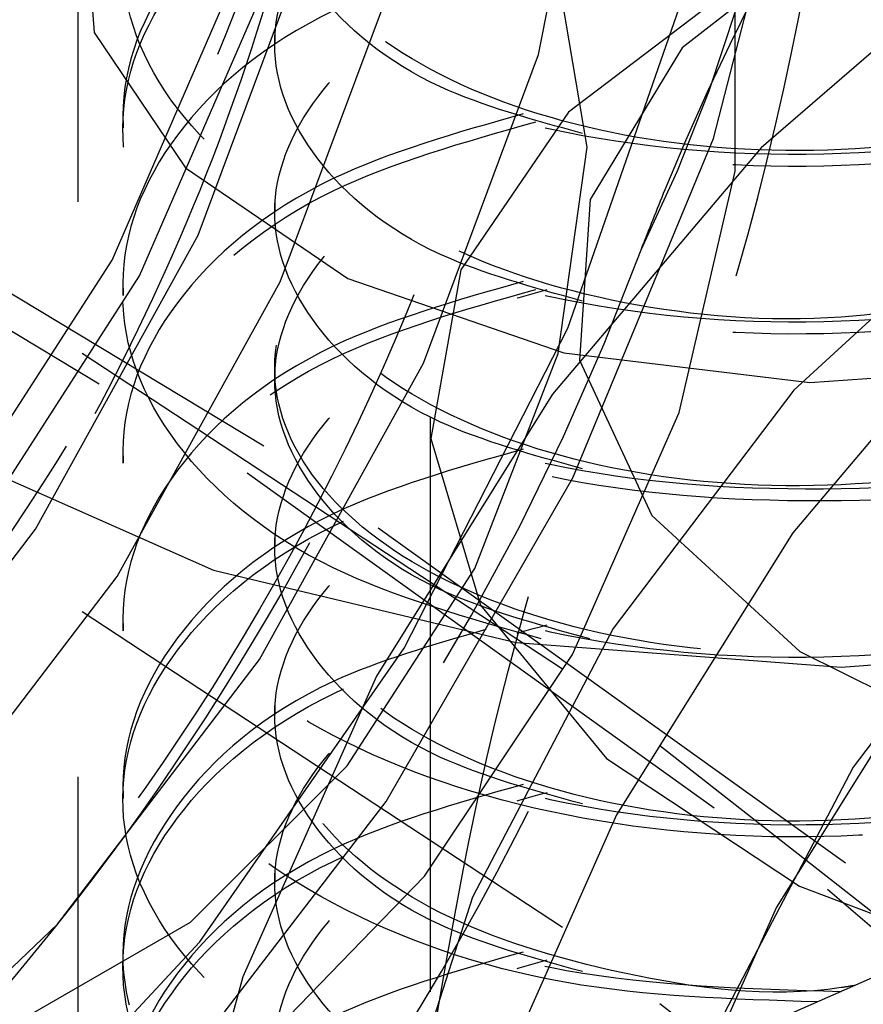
# Model space of a CAD drawing. Header units: inches. Extents: x 1907 to 2452, y -210 to -54.
# Tile 340 of 656: x 1993.854 to 1994, y -192.15 to -191.979. Entities that reach past the tile are written whole.
import ezdxf

# ---------------------------------------------------------------- set-up
doc = ezdxf.new("R2010")
doc.units = ezdxf.units.IN
doc.header["$LTSCALE"] = 0.5
doc.header["$MEASUREMENT"] = 0
doc.linetypes.add('HIDDEN', pattern=[0.22499999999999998, 0.15, -0.075])
doc.layers.add('SID-M-H', color=4, linetype='HIDDEN')

msp = doc.modelspace()

# ---------------------------------------------------------------- linework, layer by layer
at = {"layer": 'SID-M-H'}
for p, q in [((1993.863685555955, -191.9103012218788), (1993.863685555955, -192.2998868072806)), ((1993.943838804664, -191.9846561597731), (1993.954192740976, -191.932112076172)), ((1993.974232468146, -191.9992856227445), (1993.98940427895, -191.940458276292)), ((1993.864705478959, -191.9556214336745), (1993.866512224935, -191.9808391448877)), ((1993.997544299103, -191.9609756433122), (1993.968780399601, -191.9834746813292)), ((1993.869628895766, -192.020398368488), (1993.894822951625, -191.9624624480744)), ((1993.884615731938, -192.0160592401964), (1993.904529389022, -191.9627345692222)), ((1993.874406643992, -192.0231565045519), (1993.899600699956, -191.9652205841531)), ((1993.978001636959, -192.0049491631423), (1993.978001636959, -191.9669181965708)), ((1994.02227386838, -191.9665950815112), (1993.982525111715, -192.0008549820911)), ((1993.898878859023, -192.0241825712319), (1993.91884482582, -191.9707178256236)), ((1993.952266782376, -192.0007900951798), (1993.947230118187, -191.9707126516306)), ((1993.979866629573, -191.9711840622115), (1993.949012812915, -191.9946720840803)), ((1993.948919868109, -192.0322654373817), (1993.968814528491, -191.9750362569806)), ((1993.866512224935, -191.9808391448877), (1993.882404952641, -192.0043518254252)), ((1993.897916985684, -191.9807068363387), (1993.897916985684, -191.982833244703)), ((1993.923781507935, -192.0383654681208), (1993.943838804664, -191.9846561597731)), ((1993.968780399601, -191.9834746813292), (1993.952782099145, -192.009868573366)), ((1993.89603981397, -192.0527565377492), (1993.784440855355, -191.9854978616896)), ((1993.781738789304, -191.9903159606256), (1993.893105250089, -192.0574345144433)), ((1993.871498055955, -191.9952879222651), (1993.871498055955, -191.9974143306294)), ((1993.949012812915, -191.9946720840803), (1993.930280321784, -192.0220945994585)), ((1993.949792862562, -192.0583092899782), (1993.974232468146, -191.9992856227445)), ((1993.982525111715, -192.0008549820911), (1993.946276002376, -192.0437505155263)), ((1993.947230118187, -192.036682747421), (1993.952266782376, -192.0007900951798)), ((1993.882404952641, -192.0043518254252), (1993.910661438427, -192.0236115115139)), ((1993.968294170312, -192.0468945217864), (1993.978001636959, -192.0049491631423)), ((1993.897916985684, -192.0098690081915), (1993.897916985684, -192.0119954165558)), ((1993.952782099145, -192.009868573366), (1993.950970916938, -192.0378121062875)), ((1994.024062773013, -192.0101993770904), (1993.988215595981, -192.0430481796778)), ((1993.856319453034, -192.0671902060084), (1993.884615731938, -192.0160592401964)), ((1993.834574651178, -192.0748290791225), (1993.869628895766, -192.020398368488)), ((1993.947977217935, -192.0915916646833), (1993.841494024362, -192.0216235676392)), ((1993.930280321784, -192.0220945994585), (1993.925058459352, -192.05141780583)), ((1993.839352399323, -192.0775872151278), (1993.874406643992, -192.0231565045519)), ((1993.870508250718, -192.0754478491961), (1993.898878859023, -192.0241825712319)), ((1993.871498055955, -192.024450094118), (1993.871498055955, -192.0265765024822)), ((1993.910661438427, -192.0236115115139), (1993.948219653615, -192.0365311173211)), ((1994.024283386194, -192.0249615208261), (1993.988034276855, -192.0678570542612)), ((1993.920425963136, -192.0879277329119), (1993.948919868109, -192.0322654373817)), ((1993.932727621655, -192.0740614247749), (1993.947230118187, -192.036682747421)), ((1993.948219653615, -192.0365311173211), (1993.991009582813, -192.0417106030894)), ((1993.950970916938, -192.0378121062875), (1993.963507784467, -192.0648223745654)), ((1993.895281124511, -192.0898652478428), (1993.923781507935, -192.0383654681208)), ((1993.897916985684, -192.0390311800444), (1993.897916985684, -192.0411575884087)), ((1993.991009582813, -192.0417106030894), (1994.034394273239, -192.0385886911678)), ((1993.988215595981, -192.0430481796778), (1993.95678590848, -192.0845167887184)), ((1993.946276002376, -192.0437505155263), (1993.915633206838, -192.0927887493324)), ((1993.924949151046, -192.0477223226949), (1993.924949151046, -192.2314440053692)), ((1993.949741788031, -192.0890272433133), (1993.968294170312, -192.0468945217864)), ((1993.925058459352, -192.05141780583), (1993.933734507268, -192.0804669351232)), ((1993.99721006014, -192.1253044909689), (1993.89603981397, -192.0527565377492)), ((1993.841995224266, -192.0542976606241), (1993.887248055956, -192.0743432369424)), ((1993.871498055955, -192.0536122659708), (1993.871498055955, -192.0557386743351)), ((1993.893105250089, -192.0574345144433), (1993.994064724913, -192.1298313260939)), ((1993.917310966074, -192.1145695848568), (1993.949792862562, -192.0583092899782)), ((1993.963507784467, -192.0648223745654), (1993.989278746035, -192.0884993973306)), ((1993.82141851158, -192.1129147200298), (1993.856319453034, -192.0671902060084)), ((1993.947977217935, -192.136501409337), (1993.841494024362, -192.066533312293)), ((1994.029973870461, -192.0671547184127), (1993.99854418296, -192.1086233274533)), ((1993.897916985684, -192.0681933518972), (1993.897916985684, -192.0703197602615)), ((1993.988034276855, -192.0678570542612), (1993.957391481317, -192.1168952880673)), ((1993.910508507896, -192.1084177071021), (1993.932727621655, -192.0740614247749)), ((1993.835515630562, -192.1212924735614), (1993.870508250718, -192.0754478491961)), ((1993.887248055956, -192.0743432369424), (1993.939946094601, -192.0869444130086)), ((1993.933734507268, -192.0804669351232), (1993.955665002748, -192.1070875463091)), ((1993.871498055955, -192.0827744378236), (1993.871498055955, -192.0849008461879)), ((1994.015873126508, -192.0839280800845), (1993.985230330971, -192.1329663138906)), ((1993.95678590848, -192.0845167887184), (1993.932319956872, -192.131245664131)), ((1993.939946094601, -192.0869444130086), (1993.996498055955, -192.0912424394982)), ((1993.996498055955, -192.0912424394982), (1994.05305001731, -192.0869444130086)), ((1993.884868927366, -192.1390223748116), (1993.920425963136, -192.0879277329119)), ((1993.923992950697, -192.127603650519), (1993.949741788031, -192.0890272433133)), ((1993.989278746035, -192.0884993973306), (1994.025993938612, -192.1067393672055)), ((1993.860128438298, -192.135919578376), (1993.895281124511, -192.0898652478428)), ((1993.915633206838, -192.0927887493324), (1993.892377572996, -192.1451197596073)), ((1994.043647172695, -192.1665851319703), (1993.947977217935, -192.0915916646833)), ((1993.897916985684, -192.09735552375), (1993.897916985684, -192.0994819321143)), ((1993.955665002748, -192.1070875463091), (1993.989223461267, -192.1293053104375)), ((1993.883252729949, -192.1356077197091), (1993.910508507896, -192.1084177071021)), ((1993.99854418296, -192.1086233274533), (1993.974078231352, -192.1553522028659)), ((1993.871498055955, -192.1119366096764), (1993.871498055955, -192.1140630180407)), ((1993.878415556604, -192.1652453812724), (1993.917310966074, -192.1145695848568)), ((1993.957391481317, -192.1168952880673), (1993.934135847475, -192.1692262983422)), ((1994.087202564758, -192.2026046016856), (1993.99721006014, -192.1253044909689)), ((1993.897916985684, -192.1265176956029), (1993.897916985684, -192.1286441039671)), ((1993.893335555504, -192.1591960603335), (1993.923992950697, -192.127603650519)), ((1993.989223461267, -192.1293053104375), (1994.031921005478, -192.1454724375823)), ((1993.994064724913, -192.1298313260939), (1994.083869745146, -192.2069703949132)), ((1993.932319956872, -192.131245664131), (1993.916799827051, -192.1794491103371)), ((1993.985230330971, -192.1329663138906), (1993.961974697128, -192.1852973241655)), ((1993.854247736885, -192.1523519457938), (1993.883252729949, -192.1356077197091)), ((1993.820532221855, -192.1736346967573), (1993.860128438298, -192.135919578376)), ((1994.043647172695, -192.211494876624), (1993.947977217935, -192.136501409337)), ((1994.020553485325, -192.1370942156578), (1993.979866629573, -192.1549057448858)), ((1993.844165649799, -192.1827948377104), (1993.884868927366, -192.1390223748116)), ((1993.871498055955, -192.1410987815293), (1993.871498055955, -192.1432251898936)), ((1993.892377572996, -192.1451197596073), (1993.877860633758, -192.1977022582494))]:
    msp.add_line(p, q, dxfattribs=at)
for centre, radius, start, end in [((1993.731962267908, -191.9037572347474), 0.256817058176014, 333.4364295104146, 26.56357048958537), ((1994.161447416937, -192.2174200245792), 0.4317284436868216, 122.6379705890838, 159.772886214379), ((1993.55656585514, -191.8693366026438), 0.4317284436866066, 302.6379705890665, 339.7728862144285), ((1993.695760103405, -191.9496917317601), 0.4317284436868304, 302.6379705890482, 339.772886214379)]:
    msp.add_arc(centre, radius, start, end, dxfattribs=at)
for points, knots in [([(1993.656549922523, -192.138318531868), (1993.6519008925, -192.1420202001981), (1993.626738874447, -192.1620547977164), (1993.5805900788, -192.1739884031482), (1993.527242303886, -192.1692694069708), (1993.488113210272, -192.1350626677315), (1993.468387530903, -192.0780504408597), (1993.470027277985, -192.0038674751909), (1993.49358443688, -191.921496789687), (1993.536203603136, -191.840061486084), (1993.59361734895, -191.7690869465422), (1993.659463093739, -191.716654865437), (1993.726481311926, -191.6887336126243), (1993.787468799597, -191.6888600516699), (1993.836034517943, -191.7166578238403), (1993.864866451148, -191.770331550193), (1993.87568856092, -191.8203024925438), (1993.870490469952, -191.8516881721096), (1993.869834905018, -191.8556464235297)], [0, 0, 0, 0, 0.01577014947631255, 0.08535302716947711, 0.1549374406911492, 0.2245227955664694, 0.2941054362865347, 0.3636934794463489, 0.4332758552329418, 0.5028636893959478, 0.5724465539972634, 0.6420312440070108, 0.7116163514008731, 0.7811989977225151, 0.8507869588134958, 0.9203693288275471, 0.9899572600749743, 1, 1, 1, 1]), ([(1993.865677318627, -191.9146427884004), (1993.868428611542, -191.9048743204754), (1993.878216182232, -191.8701235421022), (1993.877761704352, -191.8142076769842), (1993.863426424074, -191.7547790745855), (1993.831527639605, -191.7126495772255), (1993.786352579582, -191.6912705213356), (1993.731319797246, -191.6924403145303), (1993.671387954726, -191.716211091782), (1993.611810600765, -191.7600630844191), (1993.557906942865, -191.8199052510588), (1993.51445046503, -191.8905149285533), (1993.485031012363, -191.9648393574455), (1993.472415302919, -192.0364187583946), (1993.477466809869, -192.0985684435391), (1993.499369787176, -192.1451870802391), (1993.536381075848, -192.1723299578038), (1993.584614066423, -192.1775926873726), (1993.639134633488, -192.1585983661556), (1993.681844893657, -192.1328912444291), (1993.702480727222, -192.1099306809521), (1993.706139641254, -192.1058595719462)], [0, 0, 0, 0, 0.02199683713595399, 0.07825251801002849, 0.1353485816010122, 0.1925501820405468, 0.2487377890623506, 0.3061972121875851, 0.3627077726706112, 0.4195012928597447, 0.476881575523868, 0.5330136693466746, 0.5903645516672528, 0.6472267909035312, 0.7036740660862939, 0.761144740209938, 0.8173608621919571, 0.8745151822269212, 0.9316626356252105, 0.9878831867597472, 1, 1, 1, 1]), ([(1993.526252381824, -192.096827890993), (1993.52485131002, -192.082109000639), (1993.521178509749, -192.0435245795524), (1993.533540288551, -191.970952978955), (1993.566453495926, -191.8872003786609), (1993.615585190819, -191.8110141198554), (1993.674761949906, -191.7511808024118), (1993.737155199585, -191.7142242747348), (1993.795511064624, -191.7041884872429), (1993.842828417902, -191.7220597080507), (1993.874250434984, -191.7656287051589), (1993.883351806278, -191.8299751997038), (1993.880208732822, -191.883218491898), (1993.868973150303, -191.9118973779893), (1993.868236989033, -191.9137764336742)], [0, 0, 0, 0, 0.05779433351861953, 0.1515033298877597, 0.2451802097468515, 0.3388246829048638, 0.4324365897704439, 0.5260171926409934, 0.6195671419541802, 0.7130858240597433, 0.8065727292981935, 0.900027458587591, 0.9934497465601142, 1, 1, 1, 1]), ([(1993.687011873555, -192.1655724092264), (1993.677285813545, -192.171998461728), (1993.646754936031, -192.1921703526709), (1993.598049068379, -192.1980071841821), (1993.549355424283, -192.1818865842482), (1993.51734801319, -192.1382077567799), (1993.505694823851, -192.0736900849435), (1993.515887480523, -191.9952392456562), (1993.547279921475, -191.9121401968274), (1993.59616320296, -191.8336189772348), (1993.657720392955, -191.7689841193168), (1993.724829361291, -191.7253657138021), (1993.790365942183, -191.7081203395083), (1993.847509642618, -191.7189238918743), (1993.888091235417, -191.7577845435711), (1993.909060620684, -191.8032304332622), (1993.908329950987, -191.8374721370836), (1993.908151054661, -191.8458558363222)], [0, 0, 0, 0, 0.03389550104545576, 0.1064006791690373, 0.1789117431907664, 0.2514173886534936, 0.3239255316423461, 0.3964330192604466, 0.4689384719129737, 0.541449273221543, 0.6139544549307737, 0.6864655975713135, 0.7589712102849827, 0.8314796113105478, 0.9039868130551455, 0.976492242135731, 1, 1, 1, 1]), ([(1993.914563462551, -191.8695370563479), (1993.91505534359, -191.8651763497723), (1993.918264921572, -191.836722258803), (1993.907317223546, -191.7923188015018), (1993.881089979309, -191.7446130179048), (1993.838859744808, -191.7175538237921), (1993.786069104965, -191.7125342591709), (1993.726869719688, -191.7304065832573), (1993.666718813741, -191.7692599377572), (1993.610830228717, -191.8251908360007), (1993.564156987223, -191.8935689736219), (1993.530640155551, -191.9676107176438), (1993.513338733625, -192.0405323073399), (1993.513705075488, -192.1058787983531), (1993.531178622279, -192.1571249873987), (1993.564459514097, -192.189822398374), (1993.610137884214, -192.2011400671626), (1993.663380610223, -192.1884757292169), (1993.709780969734, -192.1638371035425), (1993.734643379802, -192.1384653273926), (1993.742079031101, -192.1308773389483)], [0, 0, 0, 0, 0.01086187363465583, 0.07087492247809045, 0.131745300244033, 0.1912595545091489, 0.2519568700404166, 0.3123738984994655, 0.3720689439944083, 0.4329911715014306, 0.4926631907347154, 0.5531093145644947, 0.6137863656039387, 0.6733094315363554, 0.7341889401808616, 0.7941649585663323, 0.8542696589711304, 0.9151144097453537, 0.9746130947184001, 1, 1, 1, 1]), ([(1993.563849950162, -192.0251363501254), (1993.562051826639, -192.0365912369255), (1993.558162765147, -192.061366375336), (1993.560260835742, -192.0956104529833), (1993.568394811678, -192.1266671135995), (1993.583054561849, -192.1509855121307), (1993.603254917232, -192.1676315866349), (1993.628151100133, -192.1760490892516), (1993.656842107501, -192.1757480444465), (1993.68797674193, -192.166638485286), (1993.720170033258, -192.1493095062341), (1993.75214508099, -192.1243301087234), (1993.782709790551, -192.0923876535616), (1993.810283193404, -192.0550647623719), (1993.833815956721, -192.014057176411), (1993.852337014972, -191.9706491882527), (1993.865039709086, -191.9263378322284), (1993.87121925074, -191.8834531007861), (1993.870812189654, -191.8436862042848), (1993.863629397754, -191.8082298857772), (1993.849781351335, -191.7785069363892), (1993.829987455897, -191.7561109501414), (1993.805157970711, -191.7417304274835), (1993.775899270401, -191.73573224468), (1993.743243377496, -191.7384867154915), (1993.70899809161, -191.7500995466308), (1993.677047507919, -191.7674034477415), (1993.657505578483, -191.7835939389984), (1993.648988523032, -191.7906503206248)], [0, 0, 0, 0, 0.03321672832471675, 0.07184261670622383, 0.1112736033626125, 0.1507137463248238, 0.1893622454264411, 0.2281108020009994, 0.2675838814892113, 0.3069736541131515, 0.345519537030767, 0.3843882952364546, 0.423893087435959, 0.4632222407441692, 0.5016944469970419, 0.5406739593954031, 0.5802000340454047, 0.6194584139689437, 0.6578859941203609, 0.6969666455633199, 0.7365035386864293, 0.775681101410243, 0.8140931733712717, 0.8532651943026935, 0.8928024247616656, 0.9318892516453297, 0.970314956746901, 0.9999999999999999, 0.9999999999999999, 0.9999999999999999, 0.9999999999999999]), ([(1993.670576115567, -191.8992482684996), (1993.655317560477, -191.9234901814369), (1993.6252989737, -191.9711819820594), (1993.59918336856, -192.0473562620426), (1993.589851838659, -192.1174958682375), (1993.59830306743, -192.1770822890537), (1993.623365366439, -192.2201640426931), (1993.662947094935, -192.243202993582), (1993.712700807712, -192.2436666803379), (1993.768423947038, -192.2214497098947), (1993.824744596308, -192.1786185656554), (1993.875954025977, -192.1189308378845), (1993.917898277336, -192.0476085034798), (1993.946066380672, -191.9711670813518), (1993.957807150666, -191.8964198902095), (1993.952106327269, -191.8301897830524), (1993.929102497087, -191.7779977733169), (1993.890475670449, -191.7463081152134), (1993.851871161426, -191.7341462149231), (1993.825669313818, -191.7405943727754), (1993.81877716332, -191.7422905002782)], [0, 0, 0, 0, 0.06002599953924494, 0.1180908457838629, 0.1751707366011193, 0.2325820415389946, 0.2905532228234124, 0.3472719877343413, 0.4052332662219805, 0.4626677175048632, 0.5197262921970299, 0.5777949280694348, 0.6345889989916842, 0.6923576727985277, 0.750086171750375, 0.8069061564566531, 0.8649822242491, 0.9219919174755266, 0.9794807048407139, 1, 1, 1, 1]), ([(1993.950557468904, -191.7585401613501), (1993.961229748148, -191.7697467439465), (1993.984584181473, -191.7942704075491), (1993.999842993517, -191.8620326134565), (1993.996836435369, -191.9521063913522), (1993.972135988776, -192.0536721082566), (1993.927545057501, -192.1507200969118), (1993.868076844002, -192.2279780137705), (1993.802204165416, -192.2758445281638), (1993.737534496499, -192.2933473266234), (1993.67873785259, -192.2826439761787), (1993.630597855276, -192.2446435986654), (1993.6002401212, -192.1806738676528), (1993.595195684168, -192.0958895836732), (1993.619006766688, -192.0002048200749), (1993.668446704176, -191.9062649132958), (1993.733974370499, -191.8268270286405), (1993.803233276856, -191.7711572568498), (1993.86645418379, -191.7427263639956), (1993.916511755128, -191.7391100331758), (1993.940094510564, -191.752568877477), (1993.950557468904, -191.7585401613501)], [0, 0, 0, 0, 0.04715324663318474, 0.1031867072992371, 0.1613684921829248, 0.2201579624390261, 0.2778394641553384, 0.3323348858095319, 0.3825963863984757, 0.4302554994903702, 0.4783679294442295, 0.5293779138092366, 0.5841273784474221, 0.6417323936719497, 0.7004999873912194, 0.7587683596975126, 0.8145487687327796, 0.8661784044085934, 0.9143873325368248, 0.9620162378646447, 1, 1, 1, 1]), ([(1993.59866636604, -192.0926558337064), (1993.59916092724, -192.1021557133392), (1993.600285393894, -192.123755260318), (1993.608943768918, -192.1519894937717), (1993.624048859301, -192.1756472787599), (1993.644788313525, -192.1915003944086), (1993.67007748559, -192.1990889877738), (1993.699091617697, -192.1979185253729), (1993.730376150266, -192.1879735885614), (1993.762610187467, -192.1698762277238), (1993.794495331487, -192.1441798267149), (1993.82484713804, -192.1116219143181), (1993.852058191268, -192.0738722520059), (1993.875147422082, -192.0325765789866), (1993.893131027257, -191.9890064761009), (1993.905221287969, -191.9447238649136), (1993.9107538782, -191.9020822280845), (1993.909693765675, -191.8626871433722), (1993.901848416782, -191.8277193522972), (1993.887373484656, -191.7986668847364), (1993.86706359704, -191.7769769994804), (1993.841723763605, -191.7636097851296), (1993.814328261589, -191.7580739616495), (1993.794444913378, -191.7612560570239), (1993.785618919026, -191.762668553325)], [0, 0, 0, 0, 0.03672559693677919, 0.08350171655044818, 0.1301937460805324, 0.1758912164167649, 0.2219386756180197, 0.2687540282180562, 0.3153758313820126, 0.3609813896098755, 0.4071616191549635, 0.454003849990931, 0.5005433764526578, 0.5460914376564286, 0.5923930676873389, 0.6392497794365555, 0.6856951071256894, 0.7312201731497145, 0.7776316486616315, 0.8244904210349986, 0.8708297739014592, 0.9163663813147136, 0.9628759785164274, 1, 1, 1, 1]), ([(1993.613872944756, -192.1570274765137), (1993.623517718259, -192.1700207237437), (1993.645559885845, -192.1997154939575), (1993.708850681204, -192.1963713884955), (1993.78269817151, -192.1532441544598), (1993.849942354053, -192.0737667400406), (1993.896112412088, -191.9747678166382), (1993.910546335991, -191.8769621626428), (1993.892404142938, -191.7971942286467), (1993.856591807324, -191.775195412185), (1993.839303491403, -191.7645755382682)], [0, 0, 0, 0, 0.1014095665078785, 0.2317614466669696, 0.3602735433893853, 0.490817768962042, 0.6195522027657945, 0.749304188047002, 0.8789772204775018, 1, 1, 1, 1]), ([(1993.767141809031, -191.798296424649), (1993.777295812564, -191.7919705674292), (1993.806838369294, -191.7735658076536), (1993.854329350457, -191.7678917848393), (1993.901636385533, -191.782138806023), (1993.935188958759, -191.8211444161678), (1993.950934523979, -191.8796394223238), (1993.946882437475, -191.9519862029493), (1993.923713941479, -192.0301308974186), (1993.883301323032, -192.1055153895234), (1993.830661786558, -192.1699027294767), (1993.771253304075, -192.2156715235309), (1993.711919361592, -192.237870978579), (1993.659494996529, -192.2336044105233), (1993.619955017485, -192.2028332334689), (1993.598226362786, -192.1491683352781), (1993.597078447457, -192.0777940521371), (1993.617147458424, -191.9971809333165), (1993.646358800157, -191.9362394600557), (1993.666651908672, -191.9052423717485), (1993.670576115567, -191.8992482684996)], [0, 0, 0, 0, 0.0295292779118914, 0.08591393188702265, 0.1428140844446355, 0.1998702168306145, 0.2578112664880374, 0.3157312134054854, 0.3745279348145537, 0.4335016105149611, 0.4929611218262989, 0.5529813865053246, 0.6131149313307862, 0.6741757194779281, 0.735217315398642, 0.7970902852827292, 0.8591848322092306, 0.9217226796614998, 0.9848630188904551, 1, 1, 1, 1]), ([(1993.770792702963, -192.1441391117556), (1993.789758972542, -192.1268049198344), (1993.828687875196, -192.0912259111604), (1993.874739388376, -192.0193538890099), (1993.905248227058, -191.9438481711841), (1993.915969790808, -191.8730936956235), (1993.906496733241, -191.8162653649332), (1993.883770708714, -191.7842896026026), (1993.863948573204, -191.7759113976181), (1993.857337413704, -191.7731170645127)], [0, 0, 0, 0, 0.1504854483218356, 0.3088764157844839, 0.4655193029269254, 0.6203164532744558, 0.7732592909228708, 0.9243765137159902, 0.9999999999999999, 0.9999999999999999, 0.9999999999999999, 0.9999999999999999]), ([(1993.914670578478, -191.8632392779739), (1993.914880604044, -191.8841507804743), (1993.915300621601, -191.9259704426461), (1993.892239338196, -191.9989136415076), (1993.85410187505, -192.0693397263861), (1993.803065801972, -192.130604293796), (1993.745048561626, -192.1752812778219), (1993.69081890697, -192.1963273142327), (1993.641193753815, -192.1974237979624), (1993.599611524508, -192.1781050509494), (1993.56980931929, -192.1339219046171), (1993.558576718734, -192.071397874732), (1993.567057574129, -191.9968807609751), (1993.594833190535, -191.9196013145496), (1993.629896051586, -191.8567173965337), (1993.657097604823, -191.8285309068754), (1993.666185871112, -191.8191135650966)], [0, 0, 0, 0, 0.07323457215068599, 0.1464574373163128, 0.2201467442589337, 0.2942382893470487, 0.3687279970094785, 0.4436114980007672, 0.5009958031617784, 0.5769745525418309, 0.6529667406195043, 0.7293749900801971, 0.8061942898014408, 0.8834206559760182, 0.9610498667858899, 0.9999999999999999, 0.9999999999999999, 0.9999999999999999, 0.9999999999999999]), ([(1993.941127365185, -191.8783313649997), (1993.929474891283, -191.8816419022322), (1993.903510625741, -191.889018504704), (1993.878174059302, -191.9106302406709), (1993.868198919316, -191.9369159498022), (1993.878018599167, -191.9634874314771), (1993.905805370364, -191.9856688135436), (1993.947418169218, -191.9999001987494), (1993.996497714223, -192.0037126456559), (1994.045579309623, -191.9962532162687), (1994.087185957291, -191.9783851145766), (1994.114995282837, -191.9525259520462), (1994.124730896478, -191.9224306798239), (1994.115069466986, -191.8920462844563), (1994.086889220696, -191.8670544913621), (1994.058493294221, -191.8521855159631), (1994.040541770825, -191.8496448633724), (1994.038629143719, -191.8493741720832)], [0, 0, 0, 0, 0.0584340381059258, 0.1302038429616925, 0.2019736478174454, 0.2737434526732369, 0.3455132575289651, 0.4172830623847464, 0.4890528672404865, 0.5608226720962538, 0.6325924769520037, 0.7043622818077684, 0.7761320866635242, 0.847901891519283, 0.9196716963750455, 0.9914415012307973, 1, 1, 1, 1]), ([(1994.037919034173, -191.8513919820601), (1994.040071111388, -191.8516939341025), (1994.058272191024, -191.8542476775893), (1994.086898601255, -191.8691640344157), (1994.115066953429, -191.8941772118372), (1994.124731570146, -191.9245558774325), (1994.114995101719, -191.9546526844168), (1994.087186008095, -191.9805114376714), (1994.045579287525, -191.9983796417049), (1993.996497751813, -192.005839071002), (1993.947418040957, -192.0020265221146), (1993.905805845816, -191.9877955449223), (1993.878016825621, -191.9656126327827), (1993.86820553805, -191.9390468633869), (1993.878149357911, -191.9127398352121), (1993.904089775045, -191.8907844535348), (1993.930885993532, -191.8832194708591), (1993.943343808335, -191.879702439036)], [0, 0, 0, 0, 0.009576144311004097, 0.080989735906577, 0.1524033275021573, 0.2238169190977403, 0.2952305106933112, 0.3666441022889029, 0.4380576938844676, 0.5094712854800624, 0.5808848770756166, 0.6522984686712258, 0.7237120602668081, 0.7951256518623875, 0.8665392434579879, 0.9379528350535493, 1, 1, 1, 1]), ([(1993.941127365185, -191.9074935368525), (1993.929474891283, -191.910804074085), (1993.903510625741, -191.9181806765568), (1993.878174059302, -191.9397924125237), (1993.868198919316, -191.966078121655), (1993.878018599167, -191.99264960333), (1993.905805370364, -192.0148309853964), (1993.947418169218, -192.0290623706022), (1993.996497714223, -192.0328748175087), (1994.045579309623, -192.0254153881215), (1994.087185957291, -192.0075472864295), (1994.114995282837, -191.9816881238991), (1994.124730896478, -191.9515928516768), (1994.115069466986, -191.9212084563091), (1994.086889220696, -191.8962166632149), (1994.058493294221, -191.8813476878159), (1994.040541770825, -191.8788070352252), (1994.038629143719, -191.878536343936)], [0, 0, 0, 0, 0.05843403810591, 0.1302038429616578, 0.2019736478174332, 0.2737434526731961, 0.3455132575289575, 0.4172830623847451, 0.4890528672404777, 0.5608226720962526, 0.6325924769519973, 0.7043622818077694, 0.7761320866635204, 0.8479018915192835, 0.9196716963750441, 0.9914415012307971, 1, 1, 1, 1]), ([(1994.037919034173, -191.880554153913), (1994.040071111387, -191.8808561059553), (1994.058272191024, -191.8834098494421), (1994.08689860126, -191.8983262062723), (1994.115066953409, -191.9233393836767), (1994.124731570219, -191.9537180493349), (1994.114995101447, -191.9838148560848), (1994.087186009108, -192.0096736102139), (1994.045579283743, -192.0275418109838), (1993.996497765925, -192.0350012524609), (1993.947417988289, -192.0311886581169), (1993.905806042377, -192.0169578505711), (1993.878016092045, -191.9947743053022), (1993.868208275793, -191.9682108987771), (1993.878139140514, -191.941895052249), (1993.904340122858, -191.9197903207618), (1993.931496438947, -191.912143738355), (1993.944303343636, -191.9085376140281)], [0, 0, 0, 0, 0.009559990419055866, 0.08085311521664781, 0.1521462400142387, 0.2234393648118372, 0.2947324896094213, 0.3660256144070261, 0.4373187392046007, 0.5086118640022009, 0.5799049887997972, 0.6511981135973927, 0.7224912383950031, 0.7937843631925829, 0.8650774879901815, 0.9363706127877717, 1, 1, 1, 1]), ([(1994.035059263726, -191.8792880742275), (1994.046107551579, -191.8834309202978), (1994.068500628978, -191.8918277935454), (1994.089867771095, -191.9128992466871), (1994.097666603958, -191.9369358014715), (1994.089940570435, -191.9611390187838), (1994.068021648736, -191.98189566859), (1994.035205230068, -191.9963785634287), (1993.996497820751, -192.0026449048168), (1993.957791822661, -192.0000243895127), (1993.924971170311, -191.9891839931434), (1993.903067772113, -191.9720831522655), (1993.895283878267, -191.9514858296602), (1993.903298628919, -191.9312415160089), (1993.92091862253, -191.9158202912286), (1993.938191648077, -191.910924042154), (1993.944303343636, -191.9091916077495)], [0, 0, 0, 0, 0.07202371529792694, 0.1459803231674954, 0.2199369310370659, 0.2938935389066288, 0.3678501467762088, 0.4418067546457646, 0.5157633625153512, 0.5897199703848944, 0.6636765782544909, 0.7376331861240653, 0.8115897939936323, 0.8855464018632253, 0.959503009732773, 1, 1, 1, 1]), ([(1993.961669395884, -192.0186033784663), (1993.963048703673, -192.0151043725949), (1993.982691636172, -191.9652744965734), (1994.010758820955, -191.9215342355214), (1994.036855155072, -191.8808653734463)], [0, 0, 0, 0, 0.07021903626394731, 1, 1, 1, 1]), ([(1993.951466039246, -191.9983788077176), (1993.94277009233, -191.9959937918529), (1993.922803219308, -191.9905175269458), (1993.903216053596, -191.9740584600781), (1993.895244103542, -191.9536527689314), (1993.903309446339, -191.9333569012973), (1993.92091728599, -191.9179480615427), (1993.938191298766, -191.9130508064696), (1993.944303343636, -191.9113180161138)], [0, 0, 0, 0, 0.1450500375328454, 0.3330512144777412, 0.521052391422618, 0.7090535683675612, 0.8970547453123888, 1, 1, 1, 1]), ([(1993.941127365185, -191.9658178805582), (1993.929474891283, -191.9691284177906), (1993.903510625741, -191.9765050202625), (1993.878174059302, -191.9981167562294), (1993.868198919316, -192.0244024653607), (1993.878018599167, -192.0509739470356), (1993.905805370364, -192.073155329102), (1993.947418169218, -192.0873867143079), (1993.996497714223, -192.0911991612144), (1994.045579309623, -192.0837397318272), (1994.087185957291, -192.0658716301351), (1994.114995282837, -192.0400124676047), (1994.124730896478, -192.0099171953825), (1994.115069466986, -191.9795328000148), (1994.086889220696, -191.9545410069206), (1994.058493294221, -191.9396720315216), (1994.040541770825, -191.9371313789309), (1994.038629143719, -191.9368606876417)], [0, 0, 0, 0, 0.05843403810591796, 0.1302038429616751, 0.2019736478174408, 0.2737434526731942, 0.3455132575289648, 0.4172830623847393, 0.4890528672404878, 0.5608226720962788, 0.6325924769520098, 0.7043622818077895, 0.7761320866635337, 0.847901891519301, 0.9196716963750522, 0.991441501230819, 1, 1, 1, 1]), ([(1993.941127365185, -191.9366557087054), (1993.929474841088, -191.9399661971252), (1993.903510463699, -191.9473426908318), (1993.878174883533, -191.9689553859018), (1993.868195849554, -191.9952373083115), (1993.878030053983, -192.021822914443), (1993.905762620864, -192.0439515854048), (1993.947577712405, -192.0583796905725), (1993.995902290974, -192.0614579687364), (1994.032852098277, -192.0580979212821), (1994.048027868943, -192.051284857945), (1994.049843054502, -192.0504699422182)], [0, 0, 0, 0, 0.102412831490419, 0.2281982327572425, 0.3539836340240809, 0.479769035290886, 0.6055544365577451, 0.7313398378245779, 0.8571252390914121, 0.9829106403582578, 1, 1, 1, 1]), ([(1994.045015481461, -192.0546754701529), (1994.044788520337, -192.0547737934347), (1994.031065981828, -192.0607186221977), (1993.995777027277, -192.0634436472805), (1993.947611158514, -192.0605437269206), (1993.905754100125, -192.0460682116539), (1993.878030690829, -192.0239508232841), (1993.868201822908, -191.9973674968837), (1993.878150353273, -191.9710651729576), (1993.904089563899, -191.9491085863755), (1993.930885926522, -191.9415437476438), (1993.943343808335, -191.9380267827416)], [0, 0, 0, 0, 0.002132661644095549, 0.1289451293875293, 0.255757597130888, 0.3825700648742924, 0.5093825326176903, 0.6361950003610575, 0.7630074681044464, 0.8898199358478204, 1, 1, 1, 1]), ([(1994.027957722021, -192.0251935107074), (1994.017538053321, -192.0273745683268), (1993.994623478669, -192.03217107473), (1993.957714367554, -192.0290398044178), (1993.924992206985, -192.0183856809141), (1993.903061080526, -192.0012340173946), (1993.895289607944, -191.98065371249), (1993.903282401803, -191.9603921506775), (1993.921182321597, -191.944827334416), (1993.938829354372, -191.9398509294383), (1993.945298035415, -191.9380267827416)], [0, 0, 0, 0, 0.1124995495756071, 0.2474051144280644, 0.3823106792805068, 0.5172162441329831, 0.6521218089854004, 0.7870273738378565, 0.9219329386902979, 1, 1, 1, 1]), ([(1994.035995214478, -191.9380267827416), (1994.046702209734, -191.9420514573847), (1994.068744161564, -191.950336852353), (1994.089858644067, -191.9712298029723), (1994.097669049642, -191.9952584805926), (1994.089939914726, -192.0194638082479), (1994.068021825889, -192.0402198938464), (1994.035205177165, -192.0547029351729), (1993.996497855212, -192.0609692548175), (1993.957791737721, -192.0583486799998), (1993.924971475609, -192.0475085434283), (1993.90306663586, -192.0304067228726), (1993.89528811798, -192.0098130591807), (1993.903282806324, -191.9895550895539), (1993.921182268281, -191.9739894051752), (1993.93882934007, -191.9690130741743), (1993.945298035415, -191.9671889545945)], [0, 0, 0, 0, 0.06984989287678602, 0.1437964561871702, 0.2177430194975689, 0.2916895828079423, 0.3656361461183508, 0.4395827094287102, 0.5135292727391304, 0.5874758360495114, 0.6614223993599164, 0.7353689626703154, 0.8093155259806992, 0.8832620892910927, 0.9572086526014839, 1, 1, 1, 1]), ([(1993.951466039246, -192.0275409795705), (1993.94277009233, -192.0251559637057), (1993.922803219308, -192.0196796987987), (1993.903216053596, -192.003220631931), (1993.895244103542, -191.9828149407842), (1993.903309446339, -191.9625190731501), (1993.92091728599, -191.9471102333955), (1993.938191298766, -191.9422129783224), (1993.944303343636, -191.9404801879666)], [0, 0, 0, 0, 0.1450500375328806, 0.3330512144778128, 0.5210523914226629, 0.709053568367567, 0.897054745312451, 1, 1, 1, 1]), ([(1993.944303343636, -192.0862910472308), (1993.931495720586, -192.0826841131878), (1993.904337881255, -192.0750358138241), (1993.878149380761, -192.0529451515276), (1993.868170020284, -192.0265746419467), (1993.878158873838, -192.0002152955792), (1993.904087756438, -191.978273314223), (1993.930885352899, -191.9707067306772), (1993.943343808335, -191.9671889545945)], [0, 0, 0, 0, 0.1549123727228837, 0.3284829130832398, 0.502053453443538, 0.6756239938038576, 0.8491945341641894, 1, 1, 1, 1]), ([(1993.951466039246, -192.0567031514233), (1993.94277009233, -192.0543181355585), (1993.922803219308, -192.0488418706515), (1993.903216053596, -192.0323828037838), (1993.895244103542, -192.0119771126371), (1993.903309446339, -191.991681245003), (1993.92091728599, -191.9762724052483), (1993.938191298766, -191.9713751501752), (1993.944303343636, -191.9696423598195)], [0, 0, 0, 0, 0.145050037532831, 0.3330512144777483, 0.5210523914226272, 0.7090535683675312, 0.8970547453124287, 1, 1, 1, 1]), ([(1994.071611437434, -191.9856953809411), (1994.077547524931, -191.9905642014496), (1994.091429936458, -192.0019506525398), (1994.097395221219, -192.0245609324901), (1994.090013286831, -192.048588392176), (1994.068002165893, -192.0693921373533), (1994.035210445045, -192.0838624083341), (1993.996496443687, -192.0901321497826), (1993.957792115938, -192.0875106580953), (1993.924971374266, -192.0766707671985), (1993.903066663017, -192.0595688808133), (1993.895288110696, -192.0389752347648), (1993.903282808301, -192.0187172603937), (1993.92118226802, -192.0031515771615), (1993.93882934, -191.9981752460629), (1993.945298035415, -191.9963511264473)], [0, 0, 0, 0, 0.0606069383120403, 0.1417382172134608, 0.2228694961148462, 0.3040007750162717, 0.3851320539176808, 0.4662633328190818, 0.5473946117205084, 0.6285258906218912, 0.7096571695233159, 0.7907884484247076, 0.8719197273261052, 0.9530510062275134, 1, 1, 1, 1]), ([(1993.941127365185, -191.994980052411), (1993.929474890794, -191.9982905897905), (1993.903510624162, -192.0056671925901), (1993.878174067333, -192.0272789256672), (1993.868198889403, -192.0535646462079), (1993.878018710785, -192.0801360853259), (1993.905804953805, -192.1023176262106), (1993.947419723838, -192.1165484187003), (1993.996491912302, -192.1203630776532), (1994.045600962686, -192.1128953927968), (1994.087105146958, -192.0950581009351), (1994.115296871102, -192.0690839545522), (1994.123605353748, -192.0394178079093), (1994.1206258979, -192.0174353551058), (1994.110876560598, -192.0085520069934), (1994.110309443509, -192.0080352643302)], [0, 0, 0, 0, 0.06855762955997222, 0.1527614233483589, 0.2369652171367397, 0.32116901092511, 0.4053728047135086, 0.4895765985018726, 0.573780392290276, 0.6579841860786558, 0.7421879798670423, 0.8263917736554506, 0.9105955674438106, 0.9947993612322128, 1, 1, 1, 1]), ([(1994.104301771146, -192.0045671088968), (1994.107019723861, -192.0069047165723), (1994.11932563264, -192.0174885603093), (1994.123981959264, -192.0414324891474), (1994.115195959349, -192.0712402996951), (1994.087132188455, -192.0971764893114), (1994.045593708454, -192.1150239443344), (1993.996493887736, -192.1224889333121), (1993.947419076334, -192.1186748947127), (1993.905805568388, -192.1044443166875), (1993.878016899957, -192.0822612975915), (1993.868205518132, -192.0556955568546), (1993.878149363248, -192.0293885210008), (1993.904089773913, -192.0074331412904), (1993.930885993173, -191.9998681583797), (1993.943343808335, -191.9963511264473)], [0, 0, 0, 0, 0.02332688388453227, 0.1056157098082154, 0.1879045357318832, 0.270193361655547, 0.3524821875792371, 0.4347710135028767, 0.5170598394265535, 0.5993486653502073, 0.6816374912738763, 0.7639263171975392, 0.8462151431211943, 0.9285039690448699, 1, 1, 1, 1]), ([(1994.035995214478, -191.9963511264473), (1994.046702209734, -192.0003758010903), (1994.068744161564, -192.0086611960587), (1994.089858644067, -192.029554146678), (1994.097669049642, -192.0535828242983), (1994.089939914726, -192.0777881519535), (1994.068021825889, -192.0985442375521), (1994.035205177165, -192.1130272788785), (1993.996497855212, -192.1192935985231), (1993.957791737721, -192.1166730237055), (1993.924971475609, -192.1058328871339), (1993.90306663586, -192.0887310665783), (1993.89528811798, -192.0681374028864), (1993.903282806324, -192.0478794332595), (1993.921182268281, -192.0323137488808), (1993.93882934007, -192.0273374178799), (1993.945298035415, -192.0255132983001)], [0, 0, 0, 0, 0.06984989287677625, 0.1437964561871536, 0.2177430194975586, 0.2916895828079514, 0.3656361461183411, 0.4395827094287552, 0.5135292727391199, 0.5874758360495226, 0.6614223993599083, 0.7353689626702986, 0.8093155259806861, 0.8832620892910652, 0.9572086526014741, 0.9999999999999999, 0.9999999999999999, 0.9999999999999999, 0.9999999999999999]), ([(1993.952758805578, -192.0862903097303), (1993.943593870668, -192.0837894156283), (1993.923141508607, -192.0782084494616), (1993.903200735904, -192.0615553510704), (1993.895248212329, -192.0411365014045), (1993.903308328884, -192.0208441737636), (1993.920917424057, -192.0054344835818), (1993.938191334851, -192.0005372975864), (1993.944303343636, -191.9988045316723)], [0, 0, 0, 0, 0.1514980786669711, 0.3380813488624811, 0.5246646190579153, 0.7112478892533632, 0.8978311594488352, 1, 1, 1, 1]), ([(1993.92201523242, -192.1768533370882), (1993.926374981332, -192.1499519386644), (1993.935174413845, -192.0956559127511), (1993.952784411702, -192.0444426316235), (1993.961669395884, -192.0186033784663)], [0, 0, 0, 0, 0.4954579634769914, 1, 1, 1, 1]), ([(1993.941127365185, -192.0241422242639), (1993.929474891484, -192.0274526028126), (1993.90351062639, -192.0348288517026), (1993.878174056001, -192.0564437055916), (1993.868198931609, -192.0827171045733), (1993.878018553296, -192.1093345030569), (1993.905805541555, -192.1313445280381), (1993.947406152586, -192.1462113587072), (1993.980112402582, -192.1471651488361), (1993.996458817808, -192.147641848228)], [0, 0, 0, 0, 0.1194984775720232, 0.2662687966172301, 0.4130391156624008, 0.5598094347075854, 0.7065797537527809, 0.853350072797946, 1, 1, 1, 1]), ([(1993.941127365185, -192.0533043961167), (1993.929474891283, -192.0566149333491), (1993.903510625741, -192.063991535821), (1993.878174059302, -192.0856032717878), (1993.868198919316, -192.1118889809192), (1993.878018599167, -192.1384604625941), (1993.905805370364, -192.1606418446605), (1993.947418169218, -192.1748732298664), (1993.996497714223, -192.1786856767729), (1994.045579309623, -192.1712262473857), (1994.087185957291, -192.1533581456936), (1994.114995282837, -192.1274989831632), (1994.124730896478, -192.0974037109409), (1994.115069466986, -192.0670193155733), (1994.086889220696, -192.0420275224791), (1994.058493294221, -192.02715854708), (1994.040541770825, -192.0246178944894), (1994.038629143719, -192.0243472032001)], [0, 0, 0, 0, 0.05843403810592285, 0.1302038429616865, 0.2019736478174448, 0.2737434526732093, 0.3455132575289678, 0.4172830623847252, 0.4890528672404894, 0.5608226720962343, 0.6325924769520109, 0.7043622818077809, 0.7761320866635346, 0.8479018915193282, 0.9196716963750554, 0.9914415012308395, 1, 1, 1, 1]), ([(1993.992325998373, -192.1494511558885), (1993.977408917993, -192.1489869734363), (1993.946149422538, -192.1480142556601), (1993.90582221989, -192.1334420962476), (1993.878012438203, -192.1114675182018), (1993.868206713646, -192.0848459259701), (1993.878149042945, -192.0585538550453), (1993.904089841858, -192.0365946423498), (1993.930886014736, -192.0290301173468), (1993.943343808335, -192.0255132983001)], [0, 0, 0, 0, 0.134596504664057, 0.2820537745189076, 0.4295110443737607, 0.5769683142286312, 0.7244255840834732, 0.871882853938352, 0.9999999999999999, 0.9999999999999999, 0.9999999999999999, 0.9999999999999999]), ([(1994.037919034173, -192.0263650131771), (1994.040071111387, -192.0266669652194), (1994.058272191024, -192.0292207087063), (1994.086898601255, -192.0441370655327), (1994.115066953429, -192.0691502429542), (1994.124731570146, -192.0995289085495), (1994.114995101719, -192.1296257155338), (1994.087186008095, -192.1554844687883), (1994.045579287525, -192.1733526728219), (1993.996497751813, -192.1808121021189), (1993.947418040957, -192.1769995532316), (1993.905805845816, -192.1627685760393), (1993.878016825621, -192.1405856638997), (1993.86820553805, -192.1140198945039), (1993.878149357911, -192.087712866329), (1993.904089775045, -192.0657574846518), (1993.930885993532, -192.0581925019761), (1993.943343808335, -192.0546754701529)], [0, 0, 0, 0, 0.009576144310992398, 0.08098973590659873, 0.1524033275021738, 0.223816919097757, 0.2952305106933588, 0.3666441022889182, 0.4380576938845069, 0.5094712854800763, 0.5808848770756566, 0.6522984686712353, 0.7237120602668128, 0.7951256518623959, 0.8665392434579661, 0.9379528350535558, 1, 1, 1, 1]), ([(1993.951466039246, -192.1150274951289), (1993.94277009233, -192.1126424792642), (1993.922803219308, -192.1071662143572), (1993.903216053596, -192.0907071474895), (1993.895244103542, -192.0703014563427), (1993.903309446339, -192.0500055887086), (1993.92091728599, -192.034596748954), (1993.938191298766, -192.0296994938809), (1993.944303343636, -192.0279667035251)], [0, 0, 0, 0, 0.1450500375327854, 0.3330512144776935, 0.5210523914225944, 0.7090535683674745, 0.89705474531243, 1, 1, 1, 1]), ([(1993.934627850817, -192.0846815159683), (1993.925327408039, -192.0873800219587), (1993.9018042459, -192.0942052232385), (1993.878256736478, -192.1148217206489), (1993.868176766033, -192.1410360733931), (1993.878024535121, -192.1676266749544), (1993.90580377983, -192.1898029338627), (1993.9474185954, -192.2040356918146), (1993.996497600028, -192.2078477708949), (1994.045579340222, -192.2003884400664), (1994.087185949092, -192.1825203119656), (1994.114995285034, -192.1566611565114), (1994.124730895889, -192.126565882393), (1994.115069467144, -192.0961814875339), (1994.086889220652, -192.0711896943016), (1994.058493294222, -192.0563207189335), (1994.040541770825, -192.0537800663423), (1994.038629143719, -192.053509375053)], [0, 0, 0, 0, 0.04747743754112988, 0.1200823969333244, 0.1926873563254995, 0.2652923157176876, 0.3378972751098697, 0.4105022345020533, 0.4831071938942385, 0.5557121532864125, 0.6283171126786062, 0.7009220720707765, 0.7735270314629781, 0.8461319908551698, 0.9187369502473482, 0.9913419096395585, 1, 1, 1, 1]), ([(1993.998864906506, -192.1465884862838), (1993.998076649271, -192.1467220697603), (1993.984724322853, -192.148984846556), (1993.957650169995, -192.1452371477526), (1993.925009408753, -192.1351553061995), (1993.903056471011, -192.1178502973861), (1993.895290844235, -192.0973110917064), (1993.903282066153, -192.0770384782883), (1993.921182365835, -192.0614763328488), (1993.938829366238, -192.0564997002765), (1993.945298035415, -192.0546754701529)], [0, 0, 0, 0, 0.009446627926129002, 0.1600168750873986, 0.3105871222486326, 0.4611573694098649, 0.6117276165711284, 0.762297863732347, 0.9128681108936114, 1, 1, 1, 1]), ([(1994.035995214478, -192.0546754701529), (1994.046702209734, -192.058700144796), (1994.068744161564, -192.0669855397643), (1994.089858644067, -192.0878784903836), (1994.097669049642, -192.111907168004), (1994.089939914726, -192.1361124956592), (1994.068021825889, -192.1568685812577), (1994.035205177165, -192.1713516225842), (1993.996497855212, -192.1776179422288), (1993.957791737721, -192.1749973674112), (1993.924971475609, -192.1641572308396), (1993.90306663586, -192.1470554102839), (1993.89528811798, -192.126461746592), (1993.903282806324, -192.1062037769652), (1993.921182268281, -192.0906380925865), (1993.93882934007, -192.0856617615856), (1993.945298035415, -192.0838376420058)], [0, 0, 0, 0, 0.06984989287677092, 0.1437964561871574, 0.2177430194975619, 0.2916895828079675, 0.3656361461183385, 0.4395827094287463, 0.5135292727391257, 0.5874758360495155, 0.6614223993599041, 0.7353689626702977, 0.8093155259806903, 0.8832620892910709, 0.9572086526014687, 0.9999999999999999, 0.9999999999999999, 0.9999999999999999, 0.9999999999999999]), ([(1994.037919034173, -192.0555271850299), (1994.040071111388, -192.0558291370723), (1994.058272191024, -192.0583828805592), (1994.086898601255, -192.0732992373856), (1994.115066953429, -192.098312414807), (1994.124731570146, -192.1286910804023), (1994.114995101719, -192.1587878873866), (1994.087186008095, -192.1846466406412), (1994.045579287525, -192.2025148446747), (1993.996497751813, -192.2099742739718), (1993.947418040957, -192.2061617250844), (1993.905805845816, -192.1919307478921), (1993.878016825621, -192.1697478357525), (1993.86820553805, -192.1431820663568), (1993.878149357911, -192.1168750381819), (1993.904089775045, -192.0949196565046), (1993.930885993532, -192.0873546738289), (1993.943343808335, -192.0838376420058)], [0, 0, 0, 0, 0.009576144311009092, 0.08098973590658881, 0.1524033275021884, 0.2238169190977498, 0.2952305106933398, 0.3666441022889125, 0.4380576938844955, 0.509471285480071, 0.5808848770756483, 0.6522984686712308, 0.7237120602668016, 0.7951256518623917, 0.8665392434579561, 0.9379528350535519, 1, 1, 1, 1]), ([(1993.951466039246, -192.1441896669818), (1993.94277009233, -192.141804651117), (1993.922803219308, -192.13632838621), (1993.903216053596, -192.1198693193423), (1993.895244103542, -192.0994636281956), (1993.903309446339, -192.0791677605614), (1993.92091728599, -192.0637589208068), (1993.938191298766, -192.0588616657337), (1993.944303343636, -192.057128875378)], [0, 0, 0, 0, 0.1450500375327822, 0.3330512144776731, 0.5210523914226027, 0.709053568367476, 0.8970547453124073, 1, 1, 1, 1]), ([(1994.035995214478, -192.0838376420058), (1994.046702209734, -192.0878623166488), (1994.068744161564, -192.0961477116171), (1994.089858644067, -192.1170406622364), (1994.097669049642, -192.1410693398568), (1994.089939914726, -192.165274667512), (1994.068021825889, -192.1860307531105), (1994.035205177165, -192.200513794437), (1993.996497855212, -192.2067801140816), (1993.957791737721, -192.204159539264), (1993.924971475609, -192.1933194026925), (1993.90306663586, -192.1762175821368), (1993.89528811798, -192.1556239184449), (1993.903282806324, -192.135365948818), (1993.921182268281, -192.1198002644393), (1993.93882934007, -192.1148239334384), (1993.945298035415, -192.1129998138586)], [0, 0, 0, 0, 0.06984989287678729, 0.1437964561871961, 0.2177430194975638, 0.291689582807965, 0.3656361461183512, 0.4395827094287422, 0.5135292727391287, 0.5874758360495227, 0.6614223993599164, 0.7353689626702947, 0.8093155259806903, 0.8832620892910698, 0.9572086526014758, 0.9999999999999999, 0.9999999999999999, 0.9999999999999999, 0.9999999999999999]), ([(1993.941127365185, -192.1116287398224), (1993.929474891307, -192.1149392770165), (1993.903510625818, -192.1223158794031), (1993.878174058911, -192.1439276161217), (1993.868198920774, -192.1702133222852), (1993.878018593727, -192.1967848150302), (1993.905805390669, -192.2189661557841), (1993.947418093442, -192.2331976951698), (1993.996497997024, -192.2370095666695), (1994.045578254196, -192.2295522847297), (1994.087189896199, -192.2116761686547), (1994.114980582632, -192.1858469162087), (1994.124785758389, -192.1556400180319), (1994.114864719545, -192.1256722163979), (1994.088461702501, -192.0999142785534), (1994.061025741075, -192.0898824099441), (1994.047947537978, -192.0851004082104)], [0, 0, 0, 0, 0.05932116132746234, 0.1321805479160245, 0.2050399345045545, 0.2778993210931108, 0.3507587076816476, 0.4236180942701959, 0.4964774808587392, 0.5693368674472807, 0.6421962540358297, 0.7150556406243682, 0.7879150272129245, 0.8607744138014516, 0.9336338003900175, 1, 1, 1, 1]), ([(1994.037919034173, -192.0846893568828), (1994.040071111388, -192.0849913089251), (1994.058272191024, -192.087545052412), (1994.086898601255, -192.1024614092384), (1994.115066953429, -192.1274745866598), (1994.124731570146, -192.1578532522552), (1994.114995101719, -192.1879500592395), (1994.087186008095, -192.213808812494), (1994.045579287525, -192.2316770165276), (1993.996497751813, -192.2391364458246), (1993.947418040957, -192.2353238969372), (1993.905805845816, -192.2210929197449), (1993.878016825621, -192.1989100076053), (1993.86820553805, -192.1723442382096), (1993.878149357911, -192.1460372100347), (1993.904089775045, -192.1240818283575), (1993.930885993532, -192.1165168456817), (1993.943343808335, -192.1129998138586)], [0, 0, 0, 0, 0.009576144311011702, 0.08098973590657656, 0.1524033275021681, 0.2238169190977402, 0.2952305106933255, 0.3666441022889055, 0.4380576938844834, 0.5094712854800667, 0.5808848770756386, 0.6522984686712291, 0.7237120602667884, 0.7951256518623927, 0.8665392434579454, 0.9379528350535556, 1, 1, 1, 1]), ([(1993.951466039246, -192.1733518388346), (1993.942770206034, -192.1709669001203), (1993.922803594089, -192.1654908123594), (1993.903214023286, -192.1490301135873), (1993.895251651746, -192.1286309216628), (1993.903281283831, -192.1083108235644), (1993.921393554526, -192.0926402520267), (1993.939344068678, -192.0875980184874), (1993.946102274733, -192.0856996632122)], [0, 0, 0, 0, 0.143532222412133, 0.3295661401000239, 0.5156000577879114, 0.7016339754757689, 0.88766789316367, 1, 1, 1, 1]), ([(1993.941127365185, -192.1407909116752), (1993.929474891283, -192.1441014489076), (1993.903510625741, -192.1514780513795), (1993.878174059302, -192.1730897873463), (1993.868198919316, -192.1993754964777), (1993.878018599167, -192.2259469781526), (1993.905805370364, -192.248128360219), (1993.947418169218, -192.2623597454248), (1993.996497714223, -192.2661721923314), (1994.045579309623, -192.2587127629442), (1994.087185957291, -192.2408446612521), (1994.114995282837, -192.2149854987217), (1994.124730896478, -192.1848902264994), (1994.115069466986, -192.1545058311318), (1994.086889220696, -192.1295140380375), (1994.058493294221, -192.1146450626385), (1994.040541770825, -192.1121044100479), (1994.038629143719, -192.1118337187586)], [0, 0, 0, 0, 0.05843403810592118, 0.1302038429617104, 0.2019736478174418, 0.2737434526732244, 0.3455132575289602, 0.4172830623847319, 0.4890528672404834, 0.5608226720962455, 0.6325924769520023, 0.7043622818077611, 0.7761320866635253, 0.8479018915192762, 0.9196716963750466, 0.9914415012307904, 1, 1, 1, 1]), ([(1994.035995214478, -192.1129998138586), (1994.046702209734, -192.1170244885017), (1994.068744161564, -192.12530988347), (1994.089858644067, -192.1462028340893), (1994.097669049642, -192.1702315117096), (1994.089939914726, -192.1944368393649), (1994.068021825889, -192.2151929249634), (1994.035205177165, -192.2296759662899), (1993.996497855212, -192.2359422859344), (1993.957791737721, -192.2333217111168), (1993.924971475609, -192.2224815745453), (1993.90306663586, -192.2053797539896), (1993.89528811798, -192.1847860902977), (1993.903282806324, -192.1645281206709), (1993.921182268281, -192.1489624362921), (1993.93882934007, -192.1439861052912), (1993.945298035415, -192.1421619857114)], [0, 0, 0, 0, 0.06984989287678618, 0.1437964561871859, 0.2177430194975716, 0.2916895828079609, 0.3656361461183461, 0.439582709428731, 0.5135292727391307, 0.587475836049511, 0.6614223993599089, 0.735368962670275, 0.8093155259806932, 0.8832620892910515, 0.9572086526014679, 0.9999999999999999, 0.9999999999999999, 0.9999999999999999, 0.9999999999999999]), ([(1994.037919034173, -192.1138515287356), (1994.040071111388, -192.1141534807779), (1994.058272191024, -192.1167072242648), (1994.086898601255, -192.1316235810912), (1994.115066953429, -192.1566367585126), (1994.124731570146, -192.187015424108), (1994.114995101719, -192.2171122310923), (1994.087186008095, -192.2429709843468), (1994.045579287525, -192.2608391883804), (1993.996497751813, -192.2682986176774), (1993.947418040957, -192.2644860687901), (1993.905805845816, -192.2502550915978), (1993.878016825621, -192.2280721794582), (1993.86820553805, -192.2015064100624), (1993.878149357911, -192.1751993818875), (1993.904089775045, -192.1532440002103), (1993.930885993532, -192.1456790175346), (1993.943343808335, -192.1421619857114)], [0, 0, 0, 0, 0.00957614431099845, 0.08098973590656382, 0.1524033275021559, 0.2238169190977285, 0.2952305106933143, 0.3666441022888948, 0.4380576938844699, 0.5094712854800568, 0.5808848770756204, 0.6522984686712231, 0.723712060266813, 0.7951256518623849, 0.8665392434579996, 0.9379528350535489, 1, 1, 1, 1]), ([(1993.951466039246, -192.2025140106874), (1993.94277009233, -192.2001289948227), (1993.922803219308, -192.1946527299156), (1993.903216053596, -192.1781936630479), (1993.895244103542, -192.1577879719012), (1993.903309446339, -192.1374921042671), (1993.92091728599, -192.1220832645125), (1993.938191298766, -192.1171860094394), (1993.944303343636, -192.1154532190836)], [0, 0, 0, 0, 0.1450500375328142, 0.3330512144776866, 0.5210523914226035, 0.7090535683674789, 0.897054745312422, 1, 1, 1, 1]), ([(1994.035995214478, -192.1421619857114), (1994.046702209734, -192.1461866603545), (1994.068744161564, -192.1544720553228), (1994.089858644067, -192.1753650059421), (1994.097669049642, -192.1993936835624), (1994.089939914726, -192.2235990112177), (1994.068021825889, -192.2443550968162), (1994.035205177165, -192.2588381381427), (1993.996497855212, -192.2651044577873), (1993.957791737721, -192.2624838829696), (1993.924971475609, -192.2516437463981), (1993.90306663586, -192.2345419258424), (1993.89528811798, -192.2139482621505), (1993.903282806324, -192.1936902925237), (1993.921182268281, -192.178124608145), (1993.93882934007, -192.1731482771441), (1993.945298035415, -192.1713241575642)], [0, 0, 0, 0, 0.06984989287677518, 0.1437964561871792, 0.2177430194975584, 0.2916895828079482, 0.3656361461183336, 0.4395827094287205, 0.5135292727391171, 0.5874758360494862, 0.6614223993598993, 0.7353689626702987, 0.8093155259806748, 0.8832620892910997, 0.9572086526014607, 1, 1, 1, 1]), ([(1993.951466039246, -192.2316761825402), (1993.94277009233, -192.2292911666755), (1993.922803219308, -192.2238149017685), (1993.903216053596, -192.2073558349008), (1993.895244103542, -192.186950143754), (1993.903309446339, -192.1666542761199), (1993.92091728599, -192.1512454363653), (1993.938191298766, -192.1463481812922), (1993.944303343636, -192.1446153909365)], [0, 0, 0, 0, 0.1450500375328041, 0.3330512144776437, 0.5210523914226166, 0.7090535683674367, 0.8970547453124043, 1, 1, 1, 1])]:
    msp.add_open_spline(points, degree=3, knots=knots, dxfattribs=at)

doc.saveas('drawing.dxf')
